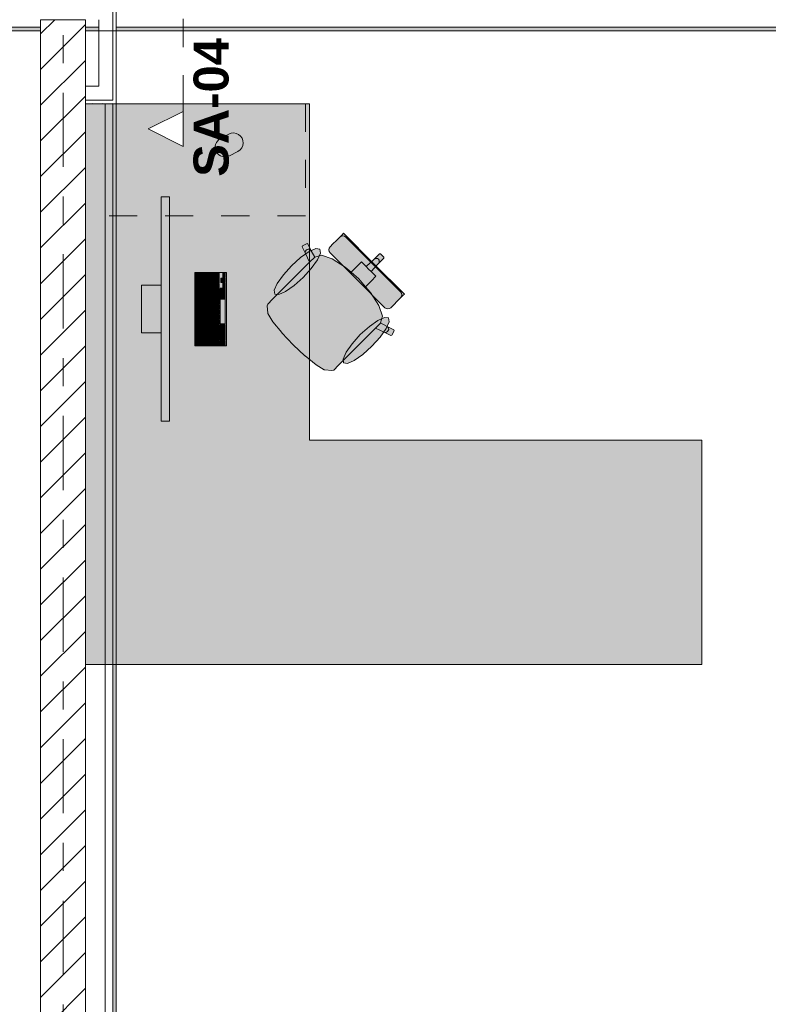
# Model space of a CAD drawing. Header units: metres. Extents: x -3.6 to 84.5, y -11 to 16.8.
# Tile 293 of 389: x 40 to 42.6, y 9.5 to 13. Entities that reach past the tile are written whole.
import ezdxf

# ---------------------------------------------------------------- set-up
doc = ezdxf.new("R2010")
doc.units = ezdxf.units.M
doc.header["$MEASUREMENT"] = 0
for name, pattern in [('Schnittlinie', [0.3, 0.15, -0.075, 0, -0.075]), ('Strichlinie doppelt', [0.546806, 0.264583, -0.105833, 0.070556, -0.105833]), ('Strichlinie eng', [0.115, 0.075, -0.04]), ('Wipeout_Contour', [1, 0, -1])]:
    doc.linetypes.add(name, pattern=pattern)
for name, color, linetype in [('203 - Marker.Schnitt - Ausbaudetail SA', 7, 'Continuous'), ('451 - Universal.Achsen Raster', 7, 'Continuous'), ('605 - Struktur.Wand Innen', 7, 'Continuous'), ('701 - Einrichtung.Möbel', 7, 'Continuous'), ('Neubau_606 - Struktur.Wand Innen Ausbau', 7, 'Continuous'), ('Neubau_653 - Abdeckung.TB Verkofferung', 7, 'Continuous')]:
    doc.layers.add(name, color=color, linetype=linetype)
doc.styles.add('ERSTELLTER_STIL_1', font='txt')
pattern_1 = [(45, (0, 0), (-0.01767767, 0.01767767), [0, -0.025])]

msp = doc.modelspace()

# ---------------------------------------------------------------- hatches: boundary and pattern name
at = {"layer": '701 - Einrichtung.Möbel', "linetype": 'Continuous', "lineweight": 0, "true_color": 0x3a3a3a}
for points in [[(40.21, 10.69), (42.41, 10.69), (42.41, 11.49), (41.01, 11.49), (41.01, 12.69), (40.21, 12.69)], [(40.7066, 12.5741), (40.6916, 12.5661, 0.994302), (40.7245, 12.5043), (40.7545, 12.5203, 1), (40.7216, 12.5821)], [(40.5099, 11.5578), (40.5099, 12.3578), (40.4799, 12.3578), (40.4799, 11.5578)], [(41.083, 12.1582), (41.1806, 12.0606), (41.2398, 12.1197), (41.1313, 12.2282), (41.126, 12.2229), (41.1236, 12.2205), (41.1181, 12.215), (41.1156, 12.2125), (41.1085, 12.2054), (41.0911, 12.188), (41.0853, 12.1822), (41.0829, 12.1798), (41.0796, 12.1749), (41.0785, 12.169), (41.0797, 12.1632)], [(40.897, 12.0123), (40.8775, 11.9928), (40.8608, 11.9761), (40.8585, 11.9691), (40.8608, 11.9439), (40.8614, 11.9424), (40.8792, 11.913), (40.9107, 11.8739), (40.9112, 11.8733), (40.9509, 11.8309), (41.2691, 12.1491), (41.2629, 12.1553), (41.2597, 12.1552), (41.2398, 12.1353), (41.212, 12.1093), (41.1949, 12.1265), (41.1787, 12.1104), (41.1579, 12.0895), (41.1374, 12.1074), (41.0906, 12.137), (41.0523, 12.1497), (41.0284, 12.1436), (41.0161, 12.1663), (41.004, 12.1907), (41.0011, 12.1916), (40.9849, 12.1831), (40.9839, 12.1801), (40.9959, 12.1558), (41.0097, 12.1251)], [(40.9456, 12.1122), (40.9164, 12.0799), (40.8948, 12.0494), (40.8841, 12.0252), (40.8859, 12.0112), (40.8999, 12.0094), (40.9241, 12.0201), (40.9546, 12.0417), (40.9869, 12.0709), (41.0161, 12.1032), (41.0377, 12.1338), (41.0484, 12.1579), (41.0466, 12.1719), (41.0326, 12.1737), (41.0085, 12.163), (40.9779, 12.1414)], [(41.1323, 11.7769), (41.2451, 11.8897), (41.2758, 11.8759), (41.3001, 11.8639), (41.3031, 11.8649), (41.3116, 11.881), (41.3107, 11.884), (41.2863, 11.896), (41.2636, 11.9084), (41.2697, 11.9323), (41.257, 11.9706), (41.2274, 12.0174), (41.2095, 12.0378), (41.2304, 12.0587), (41.2465, 12.0749), (41.2294, 12.092), (41.2553, 12.1198), (41.2752, 12.1397), (41.2753, 12.1429), (41.2691, 12.1491), (40.9509, 11.8309), (40.9933, 11.7911), (40.9939, 11.7907), (41.033, 11.7592), (41.0624, 11.7414), (41.064, 11.7408), (41.0891, 11.7384), (41.0961, 11.7407), (41.1128, 11.7575)], [(41.2782, 11.963), (41.2832, 11.9596), (41.289, 11.9585), (41.2949, 11.9596), (41.2998, 11.9629), (41.3023, 11.9653), (41.308, 11.9711), (41.3254, 11.9885), (41.3326, 11.9956), (41.335, 11.9981), (41.3405, 12.0036), (41.3429, 12.006), (41.3482, 12.0113), (41.2398, 12.1197), (41.1806, 12.0606)], [(40.7139, 11.8268), (40.7139, 12.0888), (40.5999, 12.0888), (40.5999, 11.8268)], [(40.6109, 12.0783), (40.6109, 12.0866), (40.6107, 12.0868), (40.6031, 12.0868), (40.6029, 12.0866), (40.6029, 12.07), (40.6031, 12.0698), (40.6107, 12.0698), (40.6109, 12.07)], [(40.6299, 12.0748), (40.6299, 12.0861), (40.6297, 12.0863), (40.6141, 12.0863), (40.6139, 12.0861), (40.6139, 12.0635), (40.6141, 12.0633), (40.6297, 12.0633), (40.6299, 12.0635)], [(40.6489, 12.0783), (40.6489, 12.0861), (40.6487, 12.0863), (40.6331, 12.0863), (40.6329, 12.0861), (40.6329, 12.0705), (40.6331, 12.0703), (40.6487, 12.0703), (40.6489, 12.0705)], [(40.6679, 12.0721), (40.6679, 12.0861), (40.6677, 12.0863), (40.6521, 12.0863), (40.6519, 12.0861), (40.6519, 12.058), (40.6521, 12.0578), (40.6677, 12.0578), (40.6679, 12.058)], [(40.6869, 12.0676), (40.6869, 12.0861), (40.6867, 12.0863), (40.6711, 12.0863), (40.6709, 12.0861), (40.6709, 12.049), (40.6711, 12.0488), (40.6867, 12.0488), (40.6869, 12.049)], [(40.7089, 12.0783), (40.7089, 12.0861), (40.7087, 12.0863), (40.7011, 12.0863), (40.7009, 12.0861), (40.7009, 12.0705), (40.7011, 12.0703), (40.7087, 12.0703), (40.7089, 12.0705)], [(40.6109, 12.0598), (40.6109, 12.0681), (40.6107, 12.0683), (40.6031, 12.0683), (40.6029, 12.0681), (40.6029, 12.0515), (40.6031, 12.0513), (40.6107, 12.0513), (40.6109, 12.0515)], [(40.6109, 12.0413), (40.6109, 12.0496), (40.6107, 12.0498), (40.6031, 12.0498), (40.6029, 12.0496), (40.6029, 12.033), (40.6031, 12.0328), (40.6107, 12.0328), (40.6109, 12.033)], [(40.6299, 12.0533), (40.6299, 12.0611), (40.6297, 12.0613), (40.6141, 12.0613), (40.6139, 12.0611), (40.6139, 12.0455), (40.6141, 12.0453), (40.6297, 12.0453), (40.6299, 12.0455)], [(40.6489, 12.0603), (40.6489, 12.0681), (40.6487, 12.0683), (40.6331, 12.0683), (40.6329, 12.0681), (40.6329, 12.0525), (40.6331, 12.0523), (40.6487, 12.0523), (40.6489, 12.0525)], [(40.6489, 12.0423), (40.6489, 12.0501), (40.6487, 12.0503), (40.6331, 12.0503), (40.6329, 12.0501), (40.6329, 12.0345), (40.6331, 12.0343), (40.6487, 12.0343), (40.6489, 12.0345)], [(40.6679, 12.0478), (40.6679, 12.0556), (40.6677, 12.0558), (40.6521, 12.0558), (40.6519, 12.0556), (40.6519, 12.04), (40.6521, 12.0398), (40.6677, 12.0398), (40.6679, 12.04)], [(40.6869, 12.0388), (40.6869, 12.0466), (40.6867, 12.0468), (40.6711, 12.0468), (40.6709, 12.0466), (40.6709, 12.031), (40.6711, 12.0308), (40.6867, 12.0308), (40.6869, 12.031)], [(40.7009, 12.0603), (40.7009, 12.0681), (40.7007, 12.0683), (40.6931, 12.0683), (40.6929, 12.0681), (40.6929, 12.0525), (40.6931, 12.0523), (40.7007, 12.0523), (40.7009, 12.0525)], [(40.7089, 12.0603), (40.7089, 12.0681), (40.7087, 12.0683), (40.7011, 12.0683), (40.7009, 12.0681), (40.7009, 12.0525), (40.7011, 12.0523), (40.7087, 12.0523), (40.7089, 12.0525)], [(40.7089, 12.0423), (40.7089, 12.0501), (40.7087, 12.0503), (40.7011, 12.0503), (40.7009, 12.0501), (40.7009, 12.0345), (40.7011, 12.0343), (40.7087, 12.0343), (40.7089, 12.0345)], [(40.4799, 12.0428), (40.4099, 12.0428), (40.4099, 11.8728), (40.4799, 11.8728)], [(40.6109, 12.0228), (40.6109, 12.0311), (40.6107, 12.0313), (40.6031, 12.0313), (40.6029, 12.0311), (40.6029, 12.0145), (40.6031, 12.0143), (40.6107, 12.0143), (40.6109, 12.0145)], [(40.6109, 12.0043), (40.6109, 12.0126), (40.6107, 12.0128), (40.6031, 12.0128), (40.6029, 12.0126), (40.6029, 11.996), (40.6031, 11.9958), (40.6107, 11.9958), (40.6109, 11.996)], [(40.6299, 12.0353), (40.6299, 12.0431), (40.6297, 12.0433), (40.6141, 12.0433), (40.6139, 12.0431), (40.6139, 12.0275), (40.6141, 12.0273), (40.6297, 12.0273), (40.6299, 12.0275)], [(40.6299, 12.0173), (40.6299, 12.0251), (40.6297, 12.0253), (40.6141, 12.0253), (40.6139, 12.0251), (40.6139, 12.0095), (40.6141, 12.0093), (40.6297, 12.0093), (40.6299, 12.0095)], [(40.6489, 12.0243), (40.6489, 12.0321), (40.6487, 12.0323), (40.6331, 12.0323), (40.6329, 12.0321), (40.6329, 12.0165), (40.6331, 12.0163), (40.6487, 12.0163), (40.6489, 12.0165)], [(40.6489, 12.0063), (40.6489, 12.0141), (40.6487, 12.0143), (40.6331, 12.0143), (40.6329, 12.0141), (40.6329, 11.9985), (40.6331, 11.9983), (40.6487, 11.9983), (40.6489, 11.9985)], [(40.6679, 12.0298), (40.6679, 12.0376), (40.6677, 12.0378), (40.6521, 12.0378), (40.6519, 12.0376), (40.6519, 12.022), (40.6521, 12.0218), (40.6677, 12.0218), (40.6679, 12.022)], [(40.6679, 12.0118), (40.6679, 12.0196), (40.6677, 12.0198), (40.6521, 12.0198), (40.6519, 12.0196), (40.6519, 12.004), (40.6521, 12.0038), (40.6677, 12.0038), (40.6679, 12.004)], [(40.6869, 12.0208), (40.6869, 12.0286), (40.6867, 12.0288), (40.6711, 12.0288), (40.6709, 12.0286), (40.6709, 12.013), (40.6711, 12.0128), (40.6867, 12.0128), (40.6869, 12.013)], [(40.6869, 12.0028), (40.6869, 12.0106), (40.6867, 12.0108), (40.6711, 12.0108), (40.6709, 12.0106), (40.6709, 11.995), (40.6711, 11.9948), (40.6867, 11.9948), (40.6869, 11.995)], [(40.7089, 12.0243), (40.7089, 12.0321), (40.7087, 12.0323), (40.6911, 12.0323), (40.6909, 12.0321), (40.6909, 12.0165), (40.6911, 12.0163), (40.7087, 12.0163), (40.7089, 12.0165)], [(40.7089, 12.0046), (40.7089, 12.0141), (40.7087, 12.0143), (40.6911, 12.0143), (40.6909, 12.0141), (40.6909, 11.995), (40.6911, 11.9948), (40.7087, 11.9948), (40.7089, 11.995)], [(40.6109, 11.9858), (40.6109, 11.9941), (40.6107, 11.9943), (40.6031, 11.9943), (40.6029, 11.9941), (40.6029, 11.9775), (40.6031, 11.9773), (40.6107, 11.9773), (40.6109, 11.9775)], [(40.6109, 11.9673), (40.6109, 11.9756), (40.6107, 11.9758), (40.6031, 11.9758), (40.6029, 11.9756), (40.6029, 11.959), (40.6031, 11.9588), (40.6107, 11.9588), (40.6109, 11.959)], [(40.6299, 11.9993), (40.6299, 12.0071), (40.6297, 12.0073), (40.6141, 12.0073), (40.6139, 12.0071), (40.6139, 11.9915), (40.6141, 11.9913), (40.6297, 11.9913), (40.6299, 11.9915)], [(40.6299, 11.9813), (40.6299, 11.9891), (40.6297, 11.9893), (40.6141, 11.9893), (40.6139, 11.9891), (40.6139, 11.9735), (40.6141, 11.9733), (40.6297, 11.9733), (40.6299, 11.9735)], [(40.6489, 11.9883), (40.6489, 11.9961), (40.6487, 11.9963), (40.6331, 11.9963), (40.6329, 11.9961), (40.6329, 11.9805), (40.6331, 11.9803), (40.6487, 11.9803), (40.6489, 11.9805)], [(40.6489, 11.9703), (40.6489, 11.9781), (40.6487, 11.9783), (40.6331, 11.9783), (40.6329, 11.9781), (40.6329, 11.9625), (40.6331, 11.9623), (40.6487, 11.9623), (40.6489, 11.9625)], [(40.6679, 11.9938), (40.6679, 12.0016), (40.6677, 12.0018), (40.6521, 12.0018), (40.6519, 12.0016), (40.6519, 11.986), (40.6521, 11.9858), (40.6677, 11.9858), (40.6679, 11.986)], [(40.6679, 11.9758), (40.6679, 11.9836), (40.6677, 11.9838), (40.6521, 11.9838), (40.6519, 11.9836), (40.6519, 11.968), (40.6521, 11.9678), (40.6677, 11.9678), (40.6679, 11.968)], [(40.6869, 11.9848), (40.6869, 11.9926), (40.6867, 11.9928), (40.6711, 11.9928), (40.6709, 11.9926), (40.6709, 11.977), (40.6711, 11.9768), (40.6867, 11.9768), (40.6869, 11.977)], [(40.6869, 11.9668), (40.6869, 11.9746), (40.6867, 11.9748), (40.6711, 11.9748), (40.6709, 11.9746), (40.6709, 11.959), (40.6711, 11.9588), (40.6867, 11.9588), (40.6869, 11.959)], [(40.7089, 11.9488), (40.7089, 11.9926), (40.7087, 11.9928), (40.6911, 11.9928), (40.6909, 11.9926), (40.6909, 11.905), (40.6911, 11.9048), (40.7087, 11.9048), (40.7089, 11.905)], [(40.6109, 11.9488), (40.6109, 11.9571), (40.6107, 11.9573), (40.6031, 11.9573), (40.6029, 11.9571), (40.6029, 11.9405), (40.6031, 11.9403), (40.6107, 11.9403), (40.6109, 11.9405)], [(40.6109, 11.9303), (40.6109, 11.9386), (40.6107, 11.9388), (40.6031, 11.9388), (40.6029, 11.9386), (40.6029, 11.922), (40.6031, 11.9218), (40.6107, 11.9218), (40.6109, 11.922)], [(40.6299, 11.9633), (40.6299, 11.9711), (40.6297, 11.9713), (40.6141, 11.9713), (40.6139, 11.9711), (40.6139, 11.9555), (40.6141, 11.9553), (40.6297, 11.9553), (40.6299, 11.9555)], [(40.6299, 11.9453), (40.6299, 11.9531), (40.6297, 11.9533), (40.6141, 11.9533), (40.6139, 11.9531), (40.6139, 11.9375), (40.6141, 11.9373), (40.6297, 11.9373), (40.6299, 11.9375)], [(40.6489, 11.9523), (40.6489, 11.9601), (40.6487, 11.9603), (40.6331, 11.9603), (40.6329, 11.9601), (40.6329, 11.9445), (40.6331, 11.9443), (40.6487, 11.9443), (40.6489, 11.9445)], [(40.6489, 11.9343), (40.6489, 11.9421), (40.6487, 11.9423), (40.6331, 11.9423), (40.6329, 11.9421), (40.6329, 11.9265), (40.6331, 11.9263), (40.6487, 11.9263), (40.6489, 11.9265)], [(40.6679, 11.9578), (40.6679, 11.9656), (40.6677, 11.9658), (40.6521, 11.9658), (40.6519, 11.9656), (40.6519, 11.95), (40.6521, 11.9498), (40.6677, 11.9498), (40.6679, 11.95)], [(40.6679, 11.9398), (40.6679, 11.9476), (40.6677, 11.9478), (40.6521, 11.9478), (40.6519, 11.9476), (40.6519, 11.932), (40.6521, 11.9318), (40.6677, 11.9318), (40.6679, 11.932)], [(40.6869, 11.9488), (40.6869, 11.9566), (40.6867, 11.9568), (40.6711, 11.9568), (40.6709, 11.9566), (40.6709, 11.941), (40.6711, 11.9408), (40.6867, 11.9408), (40.6869, 11.941)], [(40.6869, 11.9308), (40.6869, 11.9386), (40.6867, 11.9388), (40.6711, 11.9388), (40.6709, 11.9386), (40.6709, 11.923), (40.6711, 11.9228), (40.6867, 11.9228), (40.6869, 11.923)], [(40.6109, 11.9118), (40.6109, 11.9201), (40.6107, 11.9203), (40.6031, 11.9203), (40.6029, 11.9201), (40.6029, 11.9035), (40.6031, 11.9033), (40.6107, 11.9033), (40.6109, 11.9035)], [(40.6299, 11.9273), (40.6299, 11.9351), (40.6297, 11.9353), (40.6141, 11.9353), (40.6139, 11.9351), (40.6139, 11.9195), (40.6141, 11.9193), (40.6297, 11.9193), (40.6299, 11.9195)], [(40.6299, 11.9093), (40.6299, 11.9171), (40.6297, 11.9173), (40.6141, 11.9173), (40.6139, 11.9171), (40.6139, 11.9015), (40.6141, 11.9013), (40.6297, 11.9013), (40.6299, 11.9015)], [(40.6489, 11.9163), (40.6489, 11.9241), (40.6487, 11.9243), (40.6331, 11.9243), (40.6329, 11.9241), (40.6329, 11.9085), (40.6331, 11.9083), (40.6487, 11.9083), (40.6489, 11.9085)], [(40.6489, 11.8983), (40.6489, 11.9061), (40.6487, 11.9063), (40.6331, 11.9063), (40.6329, 11.9061), (40.6329, 11.8905), (40.6331, 11.8903), (40.6487, 11.8903), (40.6489, 11.8905)], [(40.6679, 11.9218), (40.6679, 11.9296), (40.6677, 11.9298), (40.6521, 11.9298), (40.6519, 11.9296), (40.6519, 11.914), (40.6521, 11.9138), (40.6677, 11.9138), (40.6679, 11.914)], [(40.6679, 11.9038), (40.6679, 11.9116), (40.6677, 11.9118), (40.6521, 11.9118), (40.6519, 11.9116), (40.6519, 11.896), (40.6521, 11.8958), (40.6677, 11.8958), (40.6679, 11.896)], [(40.6869, 11.9128), (40.6869, 11.9206), (40.6867, 11.9208), (40.6711, 11.9208), (40.6709, 11.9206), (40.6709, 11.905), (40.6711, 11.9048), (40.6867, 11.9048), (40.6869, 11.905)], [(41.2323, 11.8256), (41.2614, 11.8579), (41.283, 11.8885), (41.2938, 11.9126), (41.292, 11.9266), (41.2779, 11.9284), (41.2538, 11.9177), (41.2233, 11.8961), (41.1909, 11.8669), (41.1618, 11.8346), (41.1402, 11.804), (41.1294, 11.7799), (41.1312, 11.7659), (41.1453, 11.7641), (41.1694, 11.7748), (41.1999, 11.7964)], [(40.6109, 11.8933), (40.6109, 11.9016), (40.6107, 11.9018), (40.6031, 11.9018), (40.6029, 11.9016), (40.6029, 11.885), (40.6031, 11.8848), (40.6107, 11.8848), (40.6109, 11.885)], [(40.6109, 11.8748), (40.6109, 11.8831), (40.6107, 11.8833), (40.6031, 11.8833), (40.6029, 11.8831), (40.6029, 11.8665), (40.6031, 11.8663), (40.6107, 11.8663), (40.6109, 11.8665)], [(40.6299, 11.8913), (40.6299, 11.8991), (40.6297, 11.8993), (40.6141, 11.8993), (40.6139, 11.8991), (40.6139, 11.8835), (40.6141, 11.8833), (40.6297, 11.8833), (40.6299, 11.8835)], [(40.6299, 11.8733), (40.6299, 11.8811), (40.6297, 11.8813), (40.6141, 11.8813), (40.6139, 11.8811), (40.6139, 11.8655), (40.6141, 11.8653), (40.6297, 11.8653), (40.6299, 11.8655)], [(40.6489, 11.8803), (40.6489, 11.8881), (40.6487, 11.8883), (40.6331, 11.8883), (40.6329, 11.8881), (40.6329, 11.8725), (40.6331, 11.8723), (40.6487, 11.8723), (40.6489, 11.8725)], [(40.6489, 11.8623), (40.6489, 11.8701), (40.6487, 11.8703), (40.6331, 11.8703), (40.6329, 11.8701), (40.6329, 11.8545), (40.6331, 11.8543), (40.6487, 11.8543), (40.6489, 11.8545)], [(40.6679, 11.8858), (40.6679, 11.8936), (40.6677, 11.8938), (40.6521, 11.8938), (40.6519, 11.8936), (40.6519, 11.878), (40.6521, 11.8778), (40.6677, 11.8778), (40.6679, 11.878)], [(40.6679, 11.8678), (40.6679, 11.8756), (40.6677, 11.8758), (40.6521, 11.8758), (40.6519, 11.8756), (40.6519, 11.86), (40.6521, 11.8598), (40.6677, 11.8598), (40.6679, 11.86)], [(40.6869, 11.8948), (40.6869, 11.9026), (40.6867, 11.9028), (40.6711, 11.9028), (40.6709, 11.9026), (40.6709, 11.887), (40.6711, 11.8868), (40.6867, 11.8868), (40.6869, 11.887)], [(40.6869, 11.8768), (40.6869, 11.8846), (40.6867, 11.8848), (40.6711, 11.8848), (40.6709, 11.8846), (40.6709, 11.869), (40.6711, 11.8688), (40.6867, 11.8688), (40.6869, 11.869)], [(40.7089, 11.8931), (40.7089, 11.9026), (40.7087, 11.9028), (40.6911, 11.9028), (40.6909, 11.9026), (40.6909, 11.8835), (40.6911, 11.8833), (40.7087, 11.8833), (40.7089, 11.8835)], [(40.7089, 11.8733), (40.7089, 11.8811), (40.7087, 11.8813), (40.6911, 11.8813), (40.6909, 11.8811), (40.6909, 11.8655), (40.6911, 11.8653), (40.7087, 11.8653), (40.7089, 11.8655)], [(40.6109, 11.8563), (40.6109, 11.8646), (40.6107, 11.8648), (40.6031, 11.8648), (40.6029, 11.8646), (40.6029, 11.848), (40.6031, 11.8478), (40.6107, 11.8478), (40.6109, 11.848)], [(40.6109, 11.8378), (40.6109, 11.8461), (40.6107, 11.8463), (40.6031, 11.8463), (40.6029, 11.8461), (40.6029, 11.8295), (40.6031, 11.8293), (40.6107, 11.8293), (40.6109, 11.8295)], [(40.6299, 11.8553), (40.6299, 11.8631), (40.6297, 11.8633), (40.6141, 11.8633), (40.6139, 11.8631), (40.6139, 11.8475), (40.6141, 11.8473), (40.6297, 11.8473), (40.6299, 11.8475)], [(40.6299, 11.8373), (40.6299, 11.8451), (40.6297, 11.8453), (40.6141, 11.8453), (40.6139, 11.8451), (40.6139, 11.8295), (40.6141, 11.8293), (40.6297, 11.8293), (40.6299, 11.8295)], [(40.6489, 11.8408), (40.6489, 11.8521), (40.6487, 11.8523), (40.6331, 11.8523), (40.6329, 11.8521), (40.6329, 11.8295), (40.6331, 11.8293), (40.6487, 11.8293), (40.6489, 11.8295)], [(40.6679, 11.8436), (40.6679, 11.8576), (40.6677, 11.8578), (40.6521, 11.8578), (40.6519, 11.8576), (40.6519, 11.8295), (40.6521, 11.8293), (40.6677, 11.8293), (40.6679, 11.8295)], [(40.6869, 11.8481), (40.6869, 11.8666), (40.6867, 11.8668), (40.6711, 11.8668), (40.6709, 11.8666), (40.6709, 11.8295), (40.6711, 11.8293), (40.6867, 11.8293), (40.6869, 11.8295)], [(40.7089, 11.8553), (40.7089, 11.8631), (40.7087, 11.8633), (40.6911, 11.8633), (40.6909, 11.8631), (40.6909, 11.8475), (40.6911, 11.8473), (40.7087, 11.8473), (40.7089, 11.8475)], [(40.7089, 11.8373), (40.7089, 11.8451), (40.7087, 11.8453), (40.6911, 11.8453), (40.6909, 11.8451), (40.6909, 11.8295), (40.6911, 11.8293), (40.7087, 11.8293), (40.7089, 11.8295)]]:
    msp.add_hatch(color=250, dxfattribs=at).paths.add_polyline_path(points)
at = {"layer": 'Neubau_606 - Struktur.Wand Innen Ausbau', "linetype": 'Continuous', "lineweight": 0, "true_color": 0x000000}
h = msp.add_hatch(dxfattribs=at)
h.set_pattern_fill('Gips_0001', color=18, style=0, pattern_type=2)
h.set_pattern_definition(pattern_1)
h.paths.add_polyline_path([(40.32, 12.7025), (40.32, 13.445), (40.3075, 13.445), (40.3075, 12.7025)])
h = msp.add_hatch(dxfattribs=at)
h.set_pattern_fill('Gips_0001', color=18, style=0, pattern_type=2)
h.set_pattern_definition(pattern_1)
h.paths.add_polyline_path([(40.3075, 12.7025), (40.21, 12.7025), (40.21, 12.69), (40.3075, 12.69)])
h = msp.add_hatch(dxfattribs=at)
h.set_pattern_fill('Gips_0001', color=18, style=0, pattern_type=2)
h.set_pattern_definition(pattern_1)
h.paths.add_polyline_path([(40.3075, 12.7025), (40.3075, 12.69), (40.32, 12.69)])
h = msp.add_hatch(dxfattribs=at)
h.set_pattern_fill('Gips_0001', color=18, style=0, pattern_type=2)
h.set_pattern_definition(pattern_1)
h.paths.add_polyline_path([(40.3075, 12.7025), (40.32, 12.69), (40.32, 12.7025)])
at = {"layer": 'Neubau_653 - Abdeckung.TB Verkofferung', "linetype": 'Continuous', "lineweight": 0, "true_color": 0x000000}
h = msp.add_hatch(dxfattribs=at)
h.set_pattern_fill('Gips_0001', color=18, style=0, pattern_type=2)
h.set_pattern_definition(pattern_1)
h.paths.add_polyline_path([(36.72, 12.9505), (40.2575, 12.9505), (40.2575, 12.963), (36.72, 12.963)])
h = msp.add_hatch(dxfattribs=at)
h.set_pattern_fill('Gips_0001', color=18, style=0, pattern_type=2)
h.set_pattern_definition(pattern_1)
h.paths.add_polyline_path([(40.32, 12.9505), (43.8575, 12.9505), (43.8575, 12.963), (40.32, 12.963)])
h = msp.add_hatch(dxfattribs=at)
h.set_pattern_fill('Gips_0001', color=18, style=0, pattern_type=2)
h.set_pattern_definition(pattern_1)
h.paths.add_polyline_path([(40.32, 8.6495), (40.32, 12.69), (40.3075, 12.69), (40.3075, 8.6495)])

# ---------------------------------------------------------------- linework, layer by layer
at = {"layer": '203 - Marker.Schnitt - Ausbaudetail SA', "color": 7, "linetype": 'Schnittlinie', "lineweight": 13}
msp.add_line((40.5593, 14.1425), (40.5593, 12.663), dxfattribs=at)
at = {"layer": '701 - Einrichtung.Möbel', "color": 7, "linetype": 'Strichlinie eng', "lineweight": 5, "true_color": 0xebebeb}
for p, q in [((40.995, 12.69), (40.995, 12.29)), ((40.995, 12.29), (40.21, 12.29))]:
    msp.add_line(p, q, dxfattribs=at)
at = {"layer": '701 - Einrichtung.Möbel', "color": 7, "linetype": 'Continuous', "lineweight": 5, "true_color": 0xebebeb}
for p, q in [((41.1181, 12.215), (41.1236, 12.2205)), ((41.1289, 12.2194), (41.1231, 12.2183)), ((41.1236, 12.2205), (41.126, 12.2229)), ((41.126, 12.2229), (41.1313, 12.2282)), ((41.1347, 12.2182), (41.1289, 12.2194)), ((41.1313, 12.2282), (41.2398, 12.1197)), ((40.9849, 12.1831), (41.0011, 12.1916)), ((41.0011, 12.1916), (41.004, 12.1907)), ((41.004, 12.1907), (41.0161, 12.1663)), ((41.0853, 12.1822), (41.0911, 12.188)), ((41.0911, 12.188), (41.1085, 12.2054)), ((41.1085, 12.2054), (41.1156, 12.2125)), ((41.1156, 12.2125), (41.1181, 12.215)), ((41.1231, 12.2183), (41.1181, 12.215)), ((41.1397, 12.2149), (41.1347, 12.2182)), ((41.2373, 12.1173), (41.1397, 12.2149)), ((40.9839, 12.1801), (40.9849, 12.1831)), ((40.9959, 12.1558), (40.9839, 12.1801)), ((40.9948, 12.16), (40.9954, 12.1643)), ((40.9959, 12.1558), (40.9948, 12.16)), ((40.9954, 12.1643), (40.9976, 12.1681)), ((41.0097, 12.1251), (40.9959, 12.1558)), ((40.9976, 12.1681), (41.0011, 12.1709)), ((41.0011, 12.1709), (41.0053, 12.1722)), ((41.0053, 12.1722), (41.0097, 12.1718)), ((41.0097, 12.1718), (41.0134, 12.1697)), ((41.0134, 12.1697), (41.0161, 12.1663)), ((41.0161, 12.1663), (41.0284, 12.1436)), ((41.0284, 12.1436), (41.0523, 12.1497)), ((41.0523, 12.1497), (41.0906, 12.137)), ((41.0785, 12.169), (41.0796, 12.1749)), ((41.0797, 12.1632), (41.0785, 12.169)), ((41.0796, 12.1749), (41.0829, 12.1798)), ((41.083, 12.1582), (41.0797, 12.1632)), ((41.0829, 12.1798), (41.0853, 12.1822)), ((41.1806, 12.0606), (41.083, 12.1582)), ((41.2398, 12.1353), (41.2597, 12.1552)), ((41.2597, 12.1552), (41.2629, 12.1553)), ((41.2629, 12.1553), (41.2691, 12.1491)), ((41.2753, 12.1429), (41.2691, 12.1491)), ((40.897, 12.0123), (41.0097, 12.1251)), ((41.0282, 12.1435), (41.0097, 12.1251)), ((41.0282, 12.1435), (41.0284, 12.1436)), ((41.0906, 12.137), (41.1374, 12.1074)), ((41.1787, 12.1104), (41.1949, 12.1265)), ((41.1949, 12.1265), (41.212, 12.1093)), ((41.212, 12.1093), (41.2398, 12.1353)), ((41.2294, 12.092), (41.2553, 12.1198)), ((41.2373, 12.1173), (41.3349, 12.0197)), ((41.2398, 12.1353), (41.2435, 12.1378)), ((41.3482, 12.0113), (41.2398, 12.1197)), ((41.2435, 12.1378), (41.2478, 12.1388)), ((41.2478, 12.1388), (41.2521, 12.138)), ((41.2521, 12.138), (41.2557, 12.1356)), ((41.2553, 12.1198), (41.2752, 12.1397)), ((41.2553, 12.1198), (41.2578, 12.1235)), ((41.258, 12.1321), (41.2557, 12.1356)), ((41.2578, 12.1235), (41.2588, 12.1278)), ((41.2588, 12.1278), (41.258, 12.1321)), ((41.2752, 12.1397), (41.2753, 12.1429)), ((41.1374, 12.1074), (41.1579, 12.0895)), ((41.1579, 12.0895), (41.1787, 12.1104)), ((41.1579, 12.0895), (41.1854, 12.0654)), ((41.212, 12.1093), (41.2207, 12.1007)), ((41.2294, 12.092), (41.2207, 12.1007)), ((41.2465, 12.0749), (41.2294, 12.092)), ((41.1806, 12.0606), (41.2782, 11.963)), ((41.2095, 12.0378), (41.1854, 12.0654)), ((41.2095, 12.0378), (41.2304, 12.0587)), ((41.2304, 12.0587), (41.2465, 12.0749)), ((40.8775, 11.9928), (40.897, 12.0123)), ((41.2274, 12.0174), (41.2095, 12.0378)), ((41.257, 11.9706), (41.2274, 12.0174)), ((41.3349, 12.0197), (41.3383, 12.0147)), ((41.3383, 12.0147), (41.3395, 12.0089)), ((41.3395, 12.0089), (41.3383, 12.003)), ((41.3429, 12.006), (41.3482, 12.0113)), ((40.8585, 11.9691), (40.8608, 11.9761)), ((40.8608, 11.9761), (40.8775, 11.9928)), ((41.308, 11.9711), (41.3254, 11.9885)), ((41.3254, 11.9885), (41.3326, 11.9956)), ((41.3326, 11.9956), (41.335, 11.9981)), ((41.335, 11.9981), (41.3405, 12.0036)), ((41.3383, 12.003), (41.335, 11.9981)), ((41.3405, 12.0036), (41.3429, 12.006)), ((40.8608, 11.9439), (40.8585, 11.9691)), ((40.8614, 11.9424), (40.8608, 11.9439)), ((40.8792, 11.913), (40.8614, 11.9424)), ((41.2697, 11.9323), (41.257, 11.9706)), ((41.2782, 11.963), (41.2832, 11.9596)), ((41.2832, 11.9596), (41.289, 11.9585)), ((41.289, 11.9585), (41.2949, 11.9596)), ((41.2949, 11.9596), (41.2998, 11.9629)), ((41.2998, 11.9629), (41.3023, 11.9653)), ((41.3023, 11.9653), (41.308, 11.9711)), ((40.9107, 11.8739), (40.8792, 11.913)), ((41.2635, 11.9082), (41.2451, 11.8897)), ((41.2635, 11.9082), (41.2636, 11.9084)), ((41.2636, 11.9084), (41.2697, 11.9323)), ((41.2863, 11.896), (41.2636, 11.9084)), ((40.9112, 11.8733), (40.9107, 11.8739)), ((40.9509, 11.8309), (40.9112, 11.8733)), ((41.1323, 11.7769), (41.2451, 11.8897)), ((41.2451, 11.8897), (41.2758, 11.8759)), ((41.2758, 11.8759), (41.28, 11.8748)), ((41.2758, 11.8759), (41.3001, 11.8639)), ((41.28, 11.8748), (41.2843, 11.8754)), ((41.2843, 11.8754), (41.2882, 11.8776)), ((41.2897, 11.8934), (41.2863, 11.896)), ((41.3107, 11.884), (41.2863, 11.896)), ((41.2882, 11.8776), (41.2909, 11.8811)), ((41.2918, 11.8897), (41.2897, 11.8934)), ((41.2909, 11.8811), (41.2922, 11.8853)), ((41.2922, 11.8853), (41.2918, 11.8897)), ((41.3031, 11.8649), (41.3116, 11.881)), ((41.3116, 11.881), (41.3107, 11.884)), ((41.3001, 11.8639), (41.3031, 11.8649)), ((40.9509, 11.8309), (40.9933, 11.7911)), ((40.9933, 11.7911), (40.9939, 11.7907)), ((40.9939, 11.7907), (41.033, 11.7592)), ((41.1128, 11.7575), (41.1323, 11.7769)), ((41.033, 11.7592), (41.0624, 11.7414)), ((41.0624, 11.7414), (41.064, 11.7408)), ((41.064, 11.7408), (41.0891, 11.7384)), ((41.0891, 11.7384), (41.0961, 11.7407)), ((41.0961, 11.7407), (41.1128, 11.7575))]:
    msp.add_line(p, q, dxfattribs=at)
at = {"layer": '701 - Einrichtung.Möbel', "color": 7, "linetype": 'Continuous', "lineweight": 5, "true_color": 0xebebeb, "flags": 128}
for points in [[(40.21, 10.69), (40.21, 12.69), (41.01, 12.69), (41.01, 11.49), (42.41, 11.49), (42.41, 10.69)], [(40.5099, 11.5578), (40.5099, 12.3578), (40.4799, 12.3578), (40.4799, 11.5578)], [(40.9456, 12.1122), (40.9779, 12.1414), (41.0085, 12.163), (41.0326, 12.1737), (41.0466, 12.1719), (41.0484, 12.1579), (41.0377, 12.1338), (41.0161, 12.1032), (40.9869, 12.0709), (40.9546, 12.0417), (40.9241, 12.0201), (40.8999, 12.0094), (40.8859, 12.0112), (40.8841, 12.0252), (40.8948, 12.0494), (40.9164, 12.0799)], [(40.7139, 11.8268), (40.7139, 12.0888), (40.5999, 12.0888), (40.5999, 11.8268)], [(40.6109, 12.0783), (40.6109, 12.0866), (40.6107, 12.0868), (40.6031, 12.0868), (40.6029, 12.0866), (40.6029, 12.07), (40.6031, 12.0698), (40.6107, 12.0698), (40.6109, 12.07)], [(40.6299, 12.0748), (40.6299, 12.0861), (40.6297, 12.0863), (40.6141, 12.0863), (40.6139, 12.0861), (40.6139, 12.0635), (40.6141, 12.0633), (40.6297, 12.0633), (40.6299, 12.0635)], [(40.6489, 12.0783), (40.6489, 12.0861), (40.6487, 12.0863), (40.6331, 12.0863), (40.6329, 12.0861), (40.6329, 12.0705), (40.6331, 12.0703), (40.6487, 12.0703), (40.6489, 12.0705)], [(40.6679, 12.0721), (40.6679, 12.0861), (40.6677, 12.0863), (40.6521, 12.0863), (40.6519, 12.0861), (40.6519, 12.058), (40.6521, 12.0578), (40.6677, 12.0578), (40.6679, 12.058)], [(40.6869, 12.0676), (40.6869, 12.0861), (40.6867, 12.0863), (40.6711, 12.0863), (40.6709, 12.0861), (40.6709, 12.049), (40.6711, 12.0488), (40.6867, 12.0488), (40.6869, 12.049)], [(40.7089, 12.0783), (40.7089, 12.0861), (40.7087, 12.0863), (40.7011, 12.0863), (40.7009, 12.0861), (40.7009, 12.0705), (40.7011, 12.0703), (40.7087, 12.0703), (40.7089, 12.0705)], [(40.6109, 12.0598), (40.6109, 12.0681), (40.6107, 12.0683), (40.6031, 12.0683), (40.6029, 12.0681), (40.6029, 12.0515), (40.6031, 12.0513), (40.6107, 12.0513), (40.6109, 12.0515)], [(40.6109, 12.0413), (40.6109, 12.0496), (40.6107, 12.0498), (40.6031, 12.0498), (40.6029, 12.0496), (40.6029, 12.033), (40.6031, 12.0328), (40.6107, 12.0328), (40.6109, 12.033)], [(40.6299, 12.0533), (40.6299, 12.0611), (40.6297, 12.0613), (40.6141, 12.0613), (40.6139, 12.0611), (40.6139, 12.0455), (40.6141, 12.0453), (40.6297, 12.0453), (40.6299, 12.0455)], [(40.6489, 12.0603), (40.6489, 12.0681), (40.6487, 12.0683), (40.6331, 12.0683), (40.6329, 12.0681), (40.6329, 12.0525), (40.6331, 12.0523), (40.6487, 12.0523), (40.6489, 12.0525)], [(40.6489, 12.0423), (40.6489, 12.0501), (40.6487, 12.0503), (40.6331, 12.0503), (40.6329, 12.0501), (40.6329, 12.0345), (40.6331, 12.0343), (40.6487, 12.0343), (40.6489, 12.0345)], [(40.6679, 12.0478), (40.6679, 12.0556), (40.6677, 12.0558), (40.6521, 12.0558), (40.6519, 12.0556), (40.6519, 12.04), (40.6521, 12.0398), (40.6677, 12.0398), (40.6679, 12.04)], [(40.6869, 12.0388), (40.6869, 12.0466), (40.6867, 12.0468), (40.6711, 12.0468), (40.6709, 12.0466), (40.6709, 12.031), (40.6711, 12.0308), (40.6867, 12.0308), (40.6869, 12.031)], [(40.7009, 12.0603), (40.7009, 12.0681), (40.7007, 12.0683), (40.6931, 12.0683), (40.6929, 12.0681), (40.6929, 12.0525), (40.6931, 12.0523), (40.7007, 12.0523), (40.7009, 12.0525)], [(40.7089, 12.0603), (40.7089, 12.0681), (40.7087, 12.0683), (40.7011, 12.0683), (40.7009, 12.0681), (40.7009, 12.0525), (40.7011, 12.0523), (40.7087, 12.0523), (40.7089, 12.0525)], [(40.7089, 12.0423), (40.7089, 12.0501), (40.7087, 12.0503), (40.7011, 12.0503), (40.7009, 12.0501), (40.7009, 12.0345), (40.7011, 12.0343), (40.7087, 12.0343), (40.7089, 12.0345)], [(40.4799, 12.0428), (40.4099, 12.0428), (40.4099, 11.8728), (40.4799, 11.8728)], [(40.6109, 12.0228), (40.6109, 12.0311), (40.6107, 12.0313), (40.6031, 12.0313), (40.6029, 12.0311), (40.6029, 12.0145), (40.6031, 12.0143), (40.6107, 12.0143), (40.6109, 12.0145)], [(40.6109, 12.0043), (40.6109, 12.0126), (40.6107, 12.0128), (40.6031, 12.0128), (40.6029, 12.0126), (40.6029, 11.996), (40.6031, 11.9958), (40.6107, 11.9958), (40.6109, 11.996)], [(40.6299, 12.0353), (40.6299, 12.0431), (40.6297, 12.0433), (40.6141, 12.0433), (40.6139, 12.0431), (40.6139, 12.0275), (40.6141, 12.0273), (40.6297, 12.0273), (40.6299, 12.0275)], [(40.6299, 12.0173), (40.6299, 12.0251), (40.6297, 12.0253), (40.6141, 12.0253), (40.6139, 12.0251), (40.6139, 12.0095), (40.6141, 12.0093), (40.6297, 12.0093), (40.6299, 12.0095)], [(40.6489, 12.0243), (40.6489, 12.0321), (40.6487, 12.0323), (40.6331, 12.0323), (40.6329, 12.0321), (40.6329, 12.0165), (40.6331, 12.0163), (40.6487, 12.0163), (40.6489, 12.0165)], [(40.6489, 12.0063), (40.6489, 12.0141), (40.6487, 12.0143), (40.6331, 12.0143), (40.6329, 12.0141), (40.6329, 11.9985), (40.6331, 11.9983), (40.6487, 11.9983), (40.6489, 11.9985)], [(40.6679, 12.0298), (40.6679, 12.0376), (40.6677, 12.0378), (40.6521, 12.0378), (40.6519, 12.0376), (40.6519, 12.022), (40.6521, 12.0218), (40.6677, 12.0218), (40.6679, 12.022)], [(40.6679, 12.0118), (40.6679, 12.0196), (40.6677, 12.0198), (40.6521, 12.0198), (40.6519, 12.0196), (40.6519, 12.004), (40.6521, 12.0038), (40.6677, 12.0038), (40.6679, 12.004)], [(40.6869, 12.0208), (40.6869, 12.0286), (40.6867, 12.0288), (40.6711, 12.0288), (40.6709, 12.0286), (40.6709, 12.013), (40.6711, 12.0128), (40.6867, 12.0128), (40.6869, 12.013)], [(40.6869, 12.0028), (40.6869, 12.0106), (40.6867, 12.0108), (40.6711, 12.0108), (40.6709, 12.0106), (40.6709, 11.995), (40.6711, 11.9948), (40.6867, 11.9948), (40.6869, 11.995)], [(40.7089, 12.0243), (40.7089, 12.0321), (40.7087, 12.0323), (40.6911, 12.0323), (40.6909, 12.0321), (40.6909, 12.0165), (40.6911, 12.0163), (40.7087, 12.0163), (40.7089, 12.0165)], [(40.7089, 12.0046), (40.7089, 12.0141), (40.7087, 12.0143), (40.6911, 12.0143), (40.6909, 12.0141), (40.6909, 11.995), (40.6911, 11.9948), (40.7087, 11.9948), (40.7089, 11.995)], [(40.6109, 11.9858), (40.6109, 11.9941), (40.6107, 11.9943), (40.6031, 11.9943), (40.6029, 11.9941), (40.6029, 11.9775), (40.6031, 11.9773), (40.6107, 11.9773), (40.6109, 11.9775)], [(40.6109, 11.9673), (40.6109, 11.9756), (40.6107, 11.9758), (40.6031, 11.9758), (40.6029, 11.9756), (40.6029, 11.959), (40.6031, 11.9588), (40.6107, 11.9588), (40.6109, 11.959)], [(40.6299, 11.9993), (40.6299, 12.0071), (40.6297, 12.0073), (40.6141, 12.0073), (40.6139, 12.0071), (40.6139, 11.9915), (40.6141, 11.9913), (40.6297, 11.9913), (40.6299, 11.9915)], [(40.6299, 11.9813), (40.6299, 11.9891), (40.6297, 11.9893), (40.6141, 11.9893), (40.6139, 11.9891), (40.6139, 11.9735), (40.6141, 11.9733), (40.6297, 11.9733), (40.6299, 11.9735)], [(40.6489, 11.9883), (40.6489, 11.9961), (40.6487, 11.9963), (40.6331, 11.9963), (40.6329, 11.9961), (40.6329, 11.9805), (40.6331, 11.9803), (40.6487, 11.9803), (40.6489, 11.9805)], [(40.6489, 11.9703), (40.6489, 11.9781), (40.6487, 11.9783), (40.6331, 11.9783), (40.6329, 11.9781), (40.6329, 11.9625), (40.6331, 11.9623), (40.6487, 11.9623), (40.6489, 11.9625)], [(40.6679, 11.9938), (40.6679, 12.0016), (40.6677, 12.0018), (40.6521, 12.0018), (40.6519, 12.0016), (40.6519, 11.986), (40.6521, 11.9858), (40.6677, 11.9858), (40.6679, 11.986)], [(40.6679, 11.9758), (40.6679, 11.9836), (40.6677, 11.9838), (40.6521, 11.9838), (40.6519, 11.9836), (40.6519, 11.968), (40.6521, 11.9678), (40.6677, 11.9678), (40.6679, 11.968)], [(40.6869, 11.9848), (40.6869, 11.9926), (40.6867, 11.9928), (40.6711, 11.9928), (40.6709, 11.9926), (40.6709, 11.977), (40.6711, 11.9768), (40.6867, 11.9768), (40.6869, 11.977)], [(40.6869, 11.9668), (40.6869, 11.9746), (40.6867, 11.9748), (40.6711, 11.9748), (40.6709, 11.9746), (40.6709, 11.959), (40.6711, 11.9588), (40.6867, 11.9588), (40.6869, 11.959)], [(40.7089, 11.9488), (40.7089, 11.9926), (40.7087, 11.9928), (40.6911, 11.9928), (40.6909, 11.9926), (40.6909, 11.905), (40.6911, 11.9048), (40.7087, 11.9048), (40.7089, 11.905)], [(40.6109, 11.9488), (40.6109, 11.9571), (40.6107, 11.9573), (40.6031, 11.9573), (40.6029, 11.9571), (40.6029, 11.9405), (40.6031, 11.9403), (40.6107, 11.9403), (40.6109, 11.9405)], [(40.6109, 11.9303), (40.6109, 11.9386), (40.6107, 11.9388), (40.6031, 11.9388), (40.6029, 11.9386), (40.6029, 11.922), (40.6031, 11.9218), (40.6107, 11.9218), (40.6109, 11.922)], [(40.6299, 11.9633), (40.6299, 11.9711), (40.6297, 11.9713), (40.6141, 11.9713), (40.6139, 11.9711), (40.6139, 11.9555), (40.6141, 11.9553), (40.6297, 11.9553), (40.6299, 11.9555)], [(40.6299, 11.9453), (40.6299, 11.9531), (40.6297, 11.9533), (40.6141, 11.9533), (40.6139, 11.9531), (40.6139, 11.9375), (40.6141, 11.9373), (40.6297, 11.9373), (40.6299, 11.9375)], [(40.6489, 11.9523), (40.6489, 11.9601), (40.6487, 11.9603), (40.6331, 11.9603), (40.6329, 11.9601), (40.6329, 11.9445), (40.6331, 11.9443), (40.6487, 11.9443), (40.6489, 11.9445)], [(40.6489, 11.9343), (40.6489, 11.9421), (40.6487, 11.9423), (40.6331, 11.9423), (40.6329, 11.9421), (40.6329, 11.9265), (40.6331, 11.9263), (40.6487, 11.9263), (40.6489, 11.9265)], [(40.6679, 11.9578), (40.6679, 11.9656), (40.6677, 11.9658), (40.6521, 11.9658), (40.6519, 11.9656), (40.6519, 11.95), (40.6521, 11.9498), (40.6677, 11.9498), (40.6679, 11.95)], [(40.6679, 11.9398), (40.6679, 11.9476), (40.6677, 11.9478), (40.6521, 11.9478), (40.6519, 11.9476), (40.6519, 11.932), (40.6521, 11.9318), (40.6677, 11.9318), (40.6679, 11.932)], [(40.6869, 11.9488), (40.6869, 11.9566), (40.6867, 11.9568), (40.6711, 11.9568), (40.6709, 11.9566), (40.6709, 11.941), (40.6711, 11.9408), (40.6867, 11.9408), (40.6869, 11.941)], [(40.6869, 11.9308), (40.6869, 11.9386), (40.6867, 11.9388), (40.6711, 11.9388), (40.6709, 11.9386), (40.6709, 11.923), (40.6711, 11.9228), (40.6867, 11.9228), (40.6869, 11.923)], [(40.6109, 11.9118), (40.6109, 11.9201), (40.6107, 11.9203), (40.6031, 11.9203), (40.6029, 11.9201), (40.6029, 11.9035), (40.6031, 11.9033), (40.6107, 11.9033), (40.6109, 11.9035)], [(40.6299, 11.9273), (40.6299, 11.9351), (40.6297, 11.9353), (40.6141, 11.9353), (40.6139, 11.9351), (40.6139, 11.9195), (40.6141, 11.9193), (40.6297, 11.9193), (40.6299, 11.9195)], [(40.6299, 11.9093), (40.6299, 11.9171), (40.6297, 11.9173), (40.6141, 11.9173), (40.6139, 11.9171), (40.6139, 11.9015), (40.6141, 11.9013), (40.6297, 11.9013), (40.6299, 11.9015)], [(40.6489, 11.9163), (40.6489, 11.9241), (40.6487, 11.9243), (40.6331, 11.9243), (40.6329, 11.9241), (40.6329, 11.9085), (40.6331, 11.9083), (40.6487, 11.9083), (40.6489, 11.9085)], [(40.6489, 11.8983), (40.6489, 11.9061), (40.6487, 11.9063), (40.6331, 11.9063), (40.6329, 11.9061), (40.6329, 11.8905), (40.6331, 11.8903), (40.6487, 11.8903), (40.6489, 11.8905)], [(40.6679, 11.9218), (40.6679, 11.9296), (40.6677, 11.9298), (40.6521, 11.9298), (40.6519, 11.9296), (40.6519, 11.914), (40.6521, 11.9138), (40.6677, 11.9138), (40.6679, 11.914)], [(40.6679, 11.9038), (40.6679, 11.9116), (40.6677, 11.9118), (40.6521, 11.9118), (40.6519, 11.9116), (40.6519, 11.896), (40.6521, 11.8958), (40.6677, 11.8958), (40.6679, 11.896)], [(40.6869, 11.9128), (40.6869, 11.9206), (40.6867, 11.9208), (40.6711, 11.9208), (40.6709, 11.9206), (40.6709, 11.905), (40.6711, 11.9048), (40.6867, 11.9048), (40.6869, 11.905)], [(41.2323, 11.8256), (41.2614, 11.8579), (41.283, 11.8885), (41.2938, 11.9126), (41.292, 11.9266), (41.2779, 11.9284), (41.2538, 11.9177), (41.2233, 11.8961), (41.1909, 11.8669), (41.1618, 11.8346), (41.1402, 11.804), (41.1294, 11.7799), (41.1312, 11.7659), (41.1453, 11.7641), (41.1694, 11.7748), (41.1999, 11.7964)], [(40.6109, 11.8933), (40.6109, 11.9016), (40.6107, 11.9018), (40.6031, 11.9018), (40.6029, 11.9016), (40.6029, 11.885), (40.6031, 11.8848), (40.6107, 11.8848), (40.6109, 11.885)], [(40.6109, 11.8748), (40.6109, 11.8831), (40.6107, 11.8833), (40.6031, 11.8833), (40.6029, 11.8831), (40.6029, 11.8665), (40.6031, 11.8663), (40.6107, 11.8663), (40.6109, 11.8665)], [(40.6299, 11.8913), (40.6299, 11.8991), (40.6297, 11.8993), (40.6141, 11.8993), (40.6139, 11.8991), (40.6139, 11.8835), (40.6141, 11.8833), (40.6297, 11.8833), (40.6299, 11.8835)], [(40.6299, 11.8733), (40.6299, 11.8811), (40.6297, 11.8813), (40.6141, 11.8813), (40.6139, 11.8811), (40.6139, 11.8655), (40.6141, 11.8653), (40.6297, 11.8653), (40.6299, 11.8655)], [(40.6489, 11.8803), (40.6489, 11.8881), (40.6487, 11.8883), (40.6331, 11.8883), (40.6329, 11.8881), (40.6329, 11.8725), (40.6331, 11.8723), (40.6487, 11.8723), (40.6489, 11.8725)], [(40.6489, 11.8623), (40.6489, 11.8701), (40.6487, 11.8703), (40.6331, 11.8703), (40.6329, 11.8701), (40.6329, 11.8545), (40.6331, 11.8543), (40.6487, 11.8543), (40.6489, 11.8545)], [(40.6679, 11.8858), (40.6679, 11.8936), (40.6677, 11.8938), (40.6521, 11.8938), (40.6519, 11.8936), (40.6519, 11.878), (40.6521, 11.8778), (40.6677, 11.8778), (40.6679, 11.878)], [(40.6679, 11.8678), (40.6679, 11.8756), (40.6677, 11.8758), (40.6521, 11.8758), (40.6519, 11.8756), (40.6519, 11.86), (40.6521, 11.8598), (40.6677, 11.8598), (40.6679, 11.86)], [(40.6869, 11.8948), (40.6869, 11.9026), (40.6867, 11.9028), (40.6711, 11.9028), (40.6709, 11.9026), (40.6709, 11.887), (40.6711, 11.8868), (40.6867, 11.8868), (40.6869, 11.887)], [(40.6869, 11.8768), (40.6869, 11.8846), (40.6867, 11.8848), (40.6711, 11.8848), (40.6709, 11.8846), (40.6709, 11.869), (40.6711, 11.8688), (40.6867, 11.8688), (40.6869, 11.869)], [(40.7089, 11.8931), (40.7089, 11.9026), (40.7087, 11.9028), (40.6911, 11.9028), (40.6909, 11.9026), (40.6909, 11.8835), (40.6911, 11.8833), (40.7087, 11.8833), (40.7089, 11.8835)], [(40.7089, 11.8733), (40.7089, 11.8811), (40.7087, 11.8813), (40.6911, 11.8813), (40.6909, 11.8811), (40.6909, 11.8655), (40.6911, 11.8653), (40.7087, 11.8653), (40.7089, 11.8655)], [(40.6109, 11.8563), (40.6109, 11.8646), (40.6107, 11.8648), (40.6031, 11.8648), (40.6029, 11.8646), (40.6029, 11.848), (40.6031, 11.8478), (40.6107, 11.8478), (40.6109, 11.848)], [(40.6109, 11.8378), (40.6109, 11.8461), (40.6107, 11.8463), (40.6031, 11.8463), (40.6029, 11.8461), (40.6029, 11.8295), (40.6031, 11.8293), (40.6107, 11.8293), (40.6109, 11.8295)], [(40.6299, 11.8553), (40.6299, 11.8631), (40.6297, 11.8633), (40.6141, 11.8633), (40.6139, 11.8631), (40.6139, 11.8475), (40.6141, 11.8473), (40.6297, 11.8473), (40.6299, 11.8475)], [(40.6299, 11.8373), (40.6299, 11.8451), (40.6297, 11.8453), (40.6141, 11.8453), (40.6139, 11.8451), (40.6139, 11.8295), (40.6141, 11.8293), (40.6297, 11.8293), (40.6299, 11.8295)], [(40.6489, 11.8408), (40.6489, 11.8521), (40.6487, 11.8523), (40.6331, 11.8523), (40.6329, 11.8521), (40.6329, 11.8295), (40.6331, 11.8293), (40.6487, 11.8293), (40.6489, 11.8295)], [(40.6679, 11.8436), (40.6679, 11.8576), (40.6677, 11.8578), (40.6521, 11.8578), (40.6519, 11.8576), (40.6519, 11.8295), (40.6521, 11.8293), (40.6677, 11.8293), (40.6679, 11.8295)], [(40.6869, 11.8481), (40.6869, 11.8666), (40.6867, 11.8668), (40.6711, 11.8668), (40.6709, 11.8666), (40.6709, 11.8295), (40.6711, 11.8293), (40.6867, 11.8293), (40.6869, 11.8295)], [(40.7089, 11.8553), (40.7089, 11.8631), (40.7087, 11.8633), (40.6911, 11.8633), (40.6909, 11.8631), (40.6909, 11.8475), (40.6911, 11.8473), (40.7087, 11.8473), (40.7089, 11.8475)], [(40.7089, 11.8373), (40.7089, 11.8451), (40.7087, 11.8453), (40.6911, 11.8453), (40.6909, 11.8451), (40.6909, 11.8295), (40.6911, 11.8293), (40.7087, 11.8293), (40.7089, 11.8295)]]:
    msp.add_lwpolyline(points, close=True, dxfattribs=at)
msp.add_lwpolyline([(40.7066, 12.5741), (40.6916, 12.5661, 0.994302), (40.7245, 12.5043), (40.7545, 12.5203, 1), (40.7216, 12.5821)], format="xyb", close=True, dxfattribs=at)
at = {"layer": 'Neubau_606 - Struktur.Wand Innen Ausbau', "color": 1, "linetype": 'Continuous', "lineweight": 5}
for p, q in [((40.3075, 12.7525), (40.3075, 13.445)), ((40.3075, 12.7025), (40.3075, 12.7525)), ((40.21, 12.7025), (40.2575, 12.7025)), ((40.2575, 12.7025), (40.3075, 12.7025)), ((40.2575, 12.7025), (40.3075, 12.7025))]:
    msp.add_line(p, q, dxfattribs=at)
at = {"layer": 'Neubau_606 - Struktur.Wand Innen Ausbau', "color": 1, "linetype": 'Continuous', "lineweight": 5, "flags": 128}
for points in [[(40.32, 12.69), (40.32, 13.445)], [(40.2575, 12.99), (40.2575, 12.7525)], [(40.2575, 12.7525), (40.21, 12.7525)], [(40.21, 12.7025), (40.21, 12.7525)], [(40.21, 12.69), (40.21, 12.7025)], [(40.21, 12.69), (40.3075, 12.69)], [(40.32, 12.69), (40.3075, 12.69)]]:
    msp.add_lwpolyline(points, dxfattribs=at)
at = {"layer": 'Neubau_653 - Abdeckung.TB Verkofferung', "color": 1, "linetype": 'Continuous', "lineweight": 5}
for p, q in [((40.2575, 12.963), (36.72, 12.963)), ((43.8575, 12.963), (40.32, 12.963)), ((40.2575, 12.9505), (36.72, 12.9505)), ((43.8575, 12.9505), (40.32, 12.9505)), ((40.2805, 12.69), (40.2805, 8.6495)), ((40.3075, 12.69), (40.3075, 8.6495)), ((40.32, 12.69), (40.32, 8.6495))]:
    msp.add_line(p, q, dxfattribs=at)
at = {"layer": 'Neubau_653 - Abdeckung.TB Verkofferung', "color": 1, "linetype": 'Continuous', "lineweight": 9}
for p, q in [((22.0355, 12.9505), (47.24, 12.9505)), ((40.32, 8.6495), (40.32, 12.69))]:
    msp.add_line(p, q, dxfattribs=at)
at = {"layer": 'Neubau_653 - Abdeckung.TB Verkofferung', "color": 1, "linetype": 'Continuous', "lineweight": 5, "flags": 128}
for points in [[(40.2575, 12.99), (40.2575, 12.963), (40.2575, 12.9505)], [(40.32, 12.99), (40.32, 12.963), (40.32, 12.9505)], [(40.32, 12.69), (40.3075, 12.69), (40.2805, 12.69)]]:
    msp.add_lwpolyline(points, dxfattribs=at)

# ---------------------------------------------------------------- texts
at = {"layer": '203 - Marker.Schnitt - Ausbaudetail SA', "color": 7, "lineweight": 13, "insert": (40.7226, 12.9246), "char_height": 0.125, "attachment_point": 9, "rotation": 90, "style": 'ERSTELLTER_STIL_1'}
msp.add_mtext('\\A1;{\\pqr;\\pt0;\\fArial|b1|i0|c0|p38;SA-04}', dxfattribs=at)

# ---------------------------------------------------------------- next in the draw order: wipeouts: each hides what was drawn before it
at = {"color": 254, "linetype": 'Wipeout_Contour', "lineweight": 0, "ltscale": 126.822679}
msp.add_wipeout([(40.5593, 12.538), (40.5593, 12.663), (40.4343, 12.6005)], dxfattribs=at).dxf.layer = '203 - Marker.Schnitt - Ausbaudetail SA'
at = {"color": 254, "linetype": 'Wipeout_Contour', "lineweight": 0, "ltscale": 166.427111}
msp.add_wipeout([(40.05, 12.99), (40.05, 8.6), (40.21, 8.6), (40.21, 12.99)], dxfattribs=at).dxf.layer = '605 - Struktur.Wand Innen'

# ---------------------------------------------------------------- next in the draw order: hatches: boundary and pattern name
at = {"layer": '605 - Struktur.Wand Innen', "linetype": 'Continuous', "lineweight": 0, "true_color": 0x000000}
h = msp.add_hatch(dxfattribs=at)
h.set_pattern_fill('MW_Ziegel_0001', color=18, style=0, pattern_type=2)
h.set_pattern_definition([(45, (0, 0), (-0.0636396, 0.0636396), [])])
h.paths.add_polyline_path([(40.05, 12.99), (40.05, 8.6), (40.21, 8.6), (40.21, 12.99)])

# ---------------------------------------------------------------- next in the draw order: linework, layer by layer
at = {"layer": '203 - Marker.Schnitt - Ausbaudetail SA', "color": 7, "linetype": 'Continuous', "lineweight": 13, "flags": 128}
msp.add_lwpolyline([(40.5593, 12.538), (40.5593, 12.663), (40.4343, 12.6005)], close=True, dxfattribs=at)
at = {"layer": '451 - Universal.Achsen Raster', "color": 160, "linetype": 'Strichlinie doppelt', "lineweight": 9, "true_color": 0x3232ff}
msp.add_line((40.13, -10.585), (40.13, 16.355), dxfattribs=at)
at = {"layer": '605 - Struktur.Wand Innen', "color": 7, "linetype": 'Continuous', "lineweight": 18, "flags": 128}
for points in [[(40.05, 12.99), (40.05, 8.6)], [(40.21, 12.99), (40.05, 12.99)], [(40.21, 8.6), (40.21, 12.99)]]:
    msp.add_lwpolyline(points, dxfattribs=at)
at = {"layer": 'Neubau_653 - Abdeckung.TB Verkofferung', "color": 1, "linetype": 'Continuous', "lineweight": 9}
for p in [(40.21, 8.6495), (40.32, 12.69)]:
    msp.add_line(p, (40.21, 12.69), dxfattribs=at)

doc.saveas('drawing.dxf')
